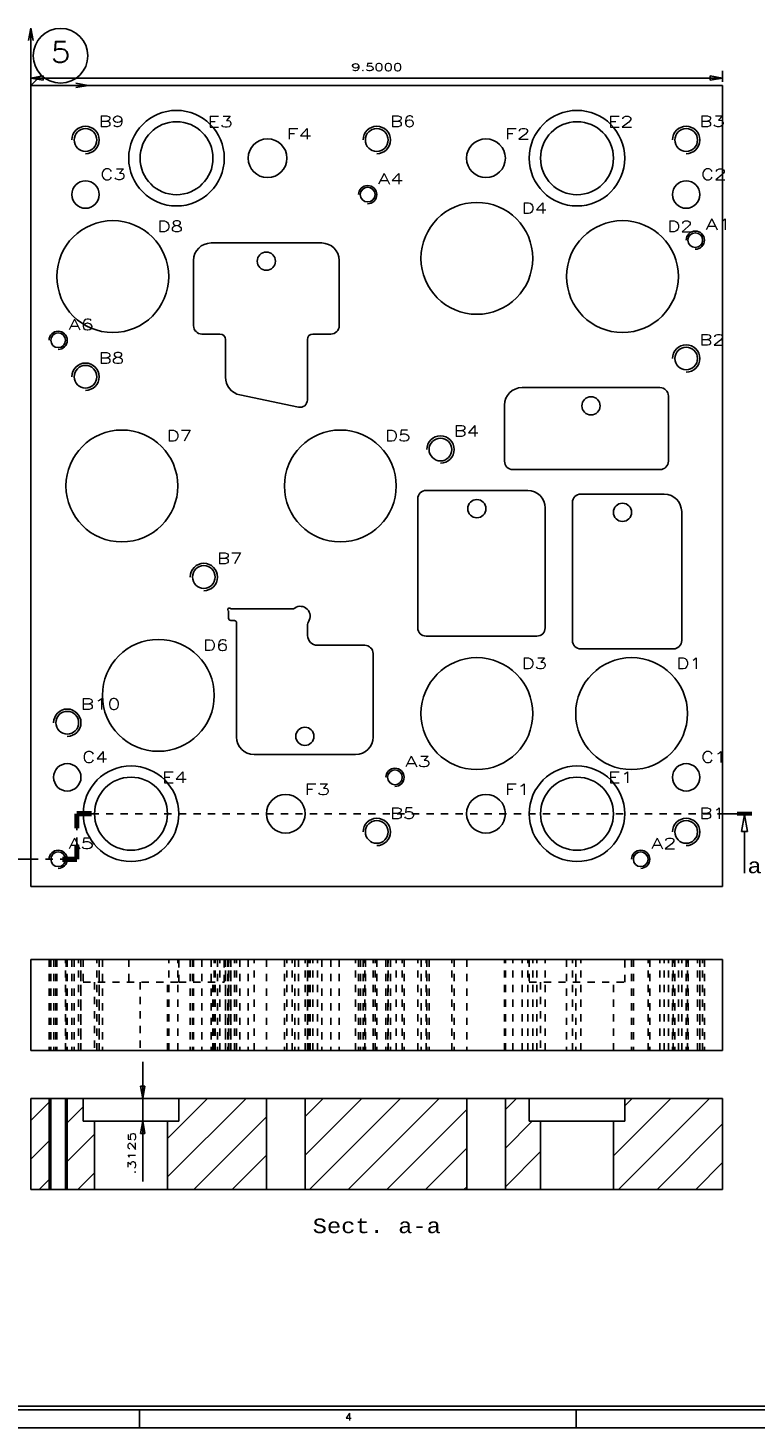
# Model space of a CAD drawing. Header units: inches. Extents: x 3 to 289, y 4 to 291.
# Tile 309 of 634: x 87 to 97, y 173 to 193. Entities that reach past the tile are written whole.
import ezdxf
from ezdxf.enums import TextEntityAlignment as Align

# ---------------------------------------------------------------- set-up
doc = ezdxf.new("R2010")
doc.units = ezdxf.units.IN
doc.header["$LTSCALE"] = 0.5
doc.header["$MEASUREMENT"] = 0
doc.linetypes.add('DIVIDE', pattern=[0.393701, 0.19685, -0.098425, 0, -0.098425])
doc.linetypes.add('HIDDEN', pattern=[0.225, 0.15, -0.075])
for name, color, linetype in [('DBU', 7, 'Continuous'), ('DIN', 7, 'Continuous'), ('DST', 7, 'Continuous'), ('PAD', 7, 'Continuous'), ('PLOTVIEW1', 7, 'Continuous'), ('STR_INS', 8, 'Continuous')]:
    doc.layers.add(name, color=color, linetype=linetype)
doc.styles.add('VERO0-Simplex', font='simplex_.ttf')
doc.styles.add('VERO2-Courier New', font='cour.ttf')
doc.styles.add('VERO5-RomanD', font='romand__.ttf')

# ---------------------------------------------------------------- blocks, each defined once
blk = doc.blocks.new('ArrowheadClosed')
at = {"color": 0}
for p, q in [((0, 0), (-1, 0.18)), ((-1, 0.18), (-1, -0.18)), ((-1, -0.18), (0, 0))]:
    blk.add_line(p, q, dxfattribs=at)
blk = doc.blocks.new('ArrowheadOpen')
at = {"color": 0}
for q in [(-1, 0.18), (-1, -0.18), (-1, 0)]:
    blk.add_line((0, 0), q, dxfattribs=at)
blk = doc.blocks.new('ArrowheadSection')
at = {"color": 0}
for p, q in [((0, 1), (-1, 1)), ((0, 0.5), (-1, 0.5)), ((0, 0), (-1, 0)), ((0, -0.5), (-1, -0.5)), ((0, -1), (-1, -1))]:
    blk.add_line(p, q, dxfattribs=at)
blk = doc.blocks.new('ArrowheadSectionClosed')
at = {"color": 0}
for p, q in [((0, 0.02), (-1, 0.02)), ((0, 0.01), (-1, 0.01)), ((0, 0), (-1, 0)), ((0, -0.01), (-1, -0.01)), ((0, -0.02), (-1, -0.02)), ((-0.5, -0.02), (-0.7, -0.298)), ((-0.5, -0.02), (-0.3, -0.298)), ((-0.7, -0.298), (-0.3, -0.298)), ((-0.5, -0.298), (-0.5, -1))]:
    blk.add_line(p, q, dxfattribs=at)

msp = doc.modelspace()

# ---------------------------------------------------------------- linework, layer by layer
at = {"layer": 'DBU', "color": 56, "linetype": 'Continuous'}
msp.add_line((86.685, 191.823), (86.827, 191.965), dxfattribs=at)
msp.add_circle((87.092, 192.23), 0.375, dxfattribs=at)
at = {"layer": 'DIN', "color": 56, "linetype": 'Continuous'}
for p, q in [((88.221, 177.915), (88.221, 178.415)), ((88.666, 177.915), (88.121, 177.915)), ((88.221, 177.603), (88.221, 177.915)), ((88.666, 177.603), (88.121, 177.603)), ((88.221, 176.773), (88.221, 177.603))]:
    msp.add_line(p, q, dxfattribs=at)
at = {"layer": 'DIN', "color": 132, "linetype": 'Continuous'}
for p, q in [((86.685, 177.915), (86.685, 176.665)), ((86.685, 177.915), (86.96, 177.915)), ((86.96, 177.886), (86.685, 177.612)), ((86.96, 176.665), (86.96, 177.915)), ((87.161, 177.915), (86.96, 177.915)), ((87.161, 177.915), (87.161, 176.665)), ((87.161, 177.915), (87.317, 177.915)), ((87.317, 177.915), (87.404, 177.915)), ((87.404, 177.8), (87.317, 177.713)), ((87.404, 177.603), (87.404, 177.915)), ((88.716, 177.915), (87.404, 177.915)), ((89.64, 177.915), (88.561, 176.836)), ((89.11, 177.915), (88.561, 177.366)), ((88.716, 177.915), (88.716, 177.603)), ((88.716, 177.915), (89.92, 177.915)), ((89.92, 176.665), (89.92, 177.915)), ((89.92, 177.915), (90.451, 177.915)), ((91.231, 177.915), (90.451, 177.135)), ((90.701, 177.915), (90.451, 177.665)), ((90.451, 177.915), (90.451, 176.665)), ((90.451, 177.915), (92.67, 177.915)), ((91.762, 177.915), (90.512, 176.665)), ((92.292, 177.915), (91.042, 176.665)), ((92.67, 176.665), (92.67, 177.915)), ((92.67, 177.915), (93.201, 177.915)), ((93.353, 177.915), (93.201, 177.764)), ((93.201, 177.915), (93.201, 176.665)), ((93.201, 177.915), (93.529, 177.915)), ((93.529, 177.603), (93.529, 177.915)), ((94.841, 177.915), (93.529, 177.915)), ((95.474, 177.915), (94.686, 177.127)), ((96.004, 177.915), (94.754, 176.665)), ((94.944, 177.915), (94.841, 177.813)), ((94.841, 177.915), (94.841, 177.603)), ((94.841, 177.915), (96.185, 177.915)), ((96.185, 177.915), (96.185, 176.665)), ((87.317, 177.713), (87.161, 177.557)), ((87.559, 177.603), (87.404, 177.603)), ((88.561, 177.603), (87.559, 177.603)), ((87.559, 176.665), (87.559, 177.603)), ((88.561, 177.603), (88.561, 176.665)), ((88.716, 177.603), (88.561, 177.603)), ((89.92, 177.664), (88.921, 176.665)), ((92.67, 177.763), (91.572, 176.665)), ((93.57, 177.603), (93.201, 177.233)), ((93.684, 177.603), (93.529, 177.603)), ((93.684, 176.665), (93.684, 177.603)), ((94.686, 177.603), (93.684, 177.603)), ((94.686, 177.603), (94.686, 176.665)), ((94.841, 177.603), (94.686, 177.603)), ((87.559, 177.425), (87.317, 177.183)), ((96.185, 177.566), (95.285, 176.665)), ((86.96, 177.356), (86.685, 177.082)), ((92.67, 177.232), (92.103, 176.665)), ((87.317, 177.183), (87.161, 177.027)), ((89.92, 177.134), (89.451, 176.665)), ((93.684, 177.186), (93.201, 176.703)), ((96.185, 177.036), (95.815, 176.665)), ((87.559, 176.895), (87.33, 176.665)), ((86.96, 176.665), (86.685, 176.665)), ((86.96, 176.826), (86.799, 176.665)), ((86.96, 176.665), (87.161, 176.665)), ((87.317, 176.665), (87.161, 176.665)), ((87.559, 176.665), (87.317, 176.665)), ((88.561, 176.665), (87.559, 176.665)), ((89.92, 176.665), (88.561, 176.665)), ((90.451, 176.665), (89.92, 176.665)), ((92.67, 176.665), (90.451, 176.665)), ((92.67, 176.702), (92.633, 176.665)), ((93.201, 176.665), (92.67, 176.665)), ((93.684, 176.665), (93.201, 176.665)), ((94.686, 176.665), (93.684, 176.665)), ((96.185, 176.665), (94.686, 176.665))]:
    msp.add_line(p, q, dxfattribs=at)
at = {"layer": 'DIN', "color": 2, "linetype": 'Continuous'}
for p, q in [((86.935, 177.915), (86.935, 176.665)), ((87.185, 177.915), (87.185, 176.665))]:
    msp.add_line(p, q, dxfattribs=at)
at = {"layer": 'DIN', "color": 4, "linetype": 'Continuous'}
for centre in [(89.919, 189.409), (94.378, 187.423), (92.81, 186.011), (94.81, 185.961), (90.448, 182.886)]:
    msp.add_circle(centre, 0.125, dxfattribs=at)
at = {"layer": 'DST', "color": 56, "linetype": 'Continuous'}
for p, q in [((86.685, 191.873), (86.685, 192.023)), ((96.185, 191.873), (96.185, 192.023)), ((86.685, 191.923), (96.185, 191.923))]:
    msp.add_line(p, q, dxfattribs=at)
at = {"layer": 'DST', "color": 132, "linetype": 'Continuous'}
for p, q in [((86.685, 191.823), (86.685, 180.823)), ((86.685, 191.823), (96.185, 191.823)), ((96.185, 191.823), (96.185, 180.823)), ((90.679, 189.659), (89.159, 189.659)), ((88.919, 189.419), (88.919, 188.524)), ((90.919, 188.524), (90.919, 189.419)), ((89.034, 188.409), (89.282, 188.409)), ((90.557, 188.409), (90.804, 188.409)), ((89.357, 188.334), (89.357, 187.817)), ((90.482, 187.503), (90.482, 188.334)), ((95.325, 187.673), (93.43, 187.673)), ((89.556, 187.573), (90.362, 187.405)), ((93.19, 187.433), (93.19, 186.663)), ((95.44, 186.663), (95.44, 187.558)), ((93.305, 186.548), (95.325, 186.548)), ((93.508, 186.261), (92.113, 186.261)), ((91.998, 186.146), (91.998, 184.376)), ((94.123, 186.096), (94.123, 184.201)), ((95.383, 186.211), (94.238, 186.211)), ((93.748, 184.376), (93.748, 186.021)), ((95.623, 184.201), (95.623, 185.971)), ((89.4, 184.506), (89.4, 184.603)), ((89.433, 184.636), (90.273, 184.636)), ((89.48, 184.476), (89.43, 184.476)), ((89.51, 182.876), (89.51, 184.446)), ((90.485, 184.423), (90.485, 184.271)), ((90.62, 184.136), (91.27, 184.136)), ((92.113, 184.261), (93.633, 184.261)), ((91.385, 184.021), (91.385, 182.876)), ((94.238, 184.086), (95.508, 184.086)), ((91.145, 182.636), (89.75, 182.636)), ((96.185, 180.823), (86.685, 180.823)), ((96.185, 179.823), (86.685, 179.823)), ((86.685, 178.573), (86.685, 179.823)), ((96.185, 179.823), (96.185, 178.573)), ((86.685, 178.573), (96.185, 178.573))]:
    msp.add_line(p, q, dxfattribs=at)
at = {"layer": 'DST', "color": 100, "linetype": 'DIVIDE'}
for p, q in [((87.317, 181.198), (87.317, 181.823)), ((87.317, 181.823), (96.186, 181.823)), ((86.685, 181.198), (87.317, 181.198))]:
    msp.add_line(p, q, dxfattribs=at)
at = {"layer": 'DST', "color": 254, "linetype": 'HIDDEN'}
for p, q in [((86.935, 179.823), (86.935, 178.573)), ((86.96, 179.823), (86.96, 178.573)), ((86.998, 179.823), (86.998, 178.573)), ((86.998, 179.823), (86.998, 178.573)), ((87.029, 179.823), (87.029, 178.573)), ((87.043, 179.823), (87.043, 178.573)), ((87.161, 178.573), (87.161, 179.823)), ((87.168, 179.823), (87.168, 178.573)), ((87.185, 179.823), (87.185, 178.573)), ((87.248, 179.823), (87.248, 178.573)), ((87.248, 179.823), (87.248, 178.573)), ((87.279, 179.823), (87.279, 178.573)), ((87.341, 178.573), (87.341, 179.823)), ((87.373, 178.573), (87.373, 179.823)), ((87.373, 179.823), (87.373, 178.573)), ((87.404, 179.823), (87.404, 179.511)), ((87.591, 178.573), (87.591, 179.823)), ((87.623, 178.573), (87.623, 179.823)), ((87.623, 179.823), (87.623, 178.573)), ((87.668, 179.823), (87.668, 178.573)), ((88.029, 179.823), (88.029, 179.511)), ((88.578, 178.573), (88.578, 179.823)), ((88.703, 178.573), (88.703, 179.823)), ((88.716, 179.511), (88.716, 179.823)), ((88.873, 179.823), (88.873, 178.573)), ((88.904, 179.823), (88.904, 178.573)), ((88.919, 179.823), (88.919, 178.573)), ((89.034, 179.823), (89.034, 178.573)), ((89.159, 179.823), (89.159, 178.573)), ((89.203, 178.573), (89.203, 179.823)), ((89.216, 178.573), (89.216, 179.823)), ((89.248, 179.823), (89.248, 178.573)), ((89.282, 178.573), (89.282, 179.823)), ((89.341, 179.511), (89.341, 179.823)), ((89.357, 179.823), (89.357, 178.573)), ((89.357, 178.573), (89.357, 179.823)), ((89.39, 179.823), (89.39, 178.573)), ((89.397, 179.823), (89.397, 178.573)), ((89.4, 178.573), (89.4, 179.823)), ((89.425, 178.573), (89.425, 179.823)), ((89.43, 178.573), (89.43, 179.823)), ((89.433, 179.823), (89.433, 178.573)), ((89.48, 178.573), (89.48, 179.823)), ((89.51, 178.573), (89.51, 179.823)), ((89.556, 179.823), (89.556, 178.573)), ((89.67, 179.823), (89.67, 178.573)), ((89.75, 178.573), (89.75, 179.823)), ((89.92, 179.823), (89.92, 178.573)), ((90.168, 179.823), (90.168, 178.573)), ((90.201, 178.573), (90.201, 179.823)), ((90.273, 178.573), (90.273, 179.823)), ((90.308, 179.823), (90.308, 178.573)), ((90.362, 179.823), (90.362, 178.573)), ((90.451, 178.573), (90.451, 179.823)), ((90.482, 179.823), (90.482, 178.573)), ((90.482, 178.573), (90.482, 179.823)), ((90.485, 178.573), (90.485, 179.823)), ((90.496, 178.573), (90.496, 179.823)), ((90.52, 178.573), (90.52, 179.823)), ((90.557, 178.573), (90.557, 179.823)), ((90.62, 178.573), (90.62, 179.823)), ((90.679, 179.823), (90.679, 178.573)), ((90.804, 179.823), (90.804, 178.573)), ((90.919, 179.823), (90.919, 178.573)), ((91.145, 178.573), (91.145, 179.823)), ((91.185, 179.823), (91.185, 178.573)), ((91.21, 179.823), (91.21, 178.573)), ((91.248, 179.823), (91.248, 178.573)), ((91.27, 178.573), (91.27, 179.823)), ((91.279, 179.823), (91.279, 178.573)), ((91.385, 178.573), (91.385, 179.823)), ((91.411, 178.573), (91.411, 179.823)), ((91.435, 179.823), (91.435, 178.573)), ((91.56, 179.823), (91.56, 178.573)), ((91.585, 179.823), (91.585, 178.573)), ((91.591, 178.573), (91.591, 179.823)), ((91.623, 179.823), (91.623, 178.573)), ((91.703, 178.573), (91.703, 179.823)), ((91.786, 178.573), (91.786, 179.823)), ((91.81, 179.823), (91.81, 178.573)), ((91.998, 178.573), (91.998, 179.823)), ((92.043, 179.823), (92.043, 178.573)), ((92.113, 178.573), (92.113, 179.823)), ((92.123, 179.823), (92.123, 178.573)), ((92.154, 179.823), (92.154, 178.573)), ((92.466, 178.573), (92.466, 179.823)), ((92.498, 179.823), (92.498, 178.573)), ((92.67, 179.823), (92.67, 178.573)), ((93.19, 178.573), (93.19, 179.823)), ((93.201, 178.573), (93.201, 179.823)), ((93.305, 178.573), (93.305, 179.823)), ((93.43, 178.573), (93.43, 179.823)), ((93.508, 178.573), (93.508, 179.823)), ((93.529, 179.823), (93.529, 179.511)), ((93.578, 178.573), (93.578, 179.823)), ((93.633, 178.573), (93.633, 179.823)), ((93.748, 178.573), (93.748, 179.823)), ((94.043, 179.823), (94.043, 178.573)), ((94.123, 178.573), (94.123, 179.823)), ((94.168, 179.823), (94.168, 178.573)), ((94.238, 178.573), (94.238, 179.823)), ((94.841, 179.511), (94.841, 179.823)), ((94.935, 179.823), (94.935, 178.573)), ((94.96, 179.823), (94.96, 178.573)), ((95.161, 178.573), (95.161, 179.823)), ((95.185, 179.823), (95.185, 178.573)), ((95.325, 178.573), (95.325, 179.823)), ((95.383, 178.573), (95.383, 179.823)), ((95.44, 178.573), (95.44, 179.823)), ((95.498, 179.823), (95.498, 178.573)), ((95.498, 179.823), (95.498, 178.573)), ((95.508, 178.573), (95.508, 179.823)), ((95.529, 179.823), (95.529, 178.573)), ((95.578, 178.573), (95.578, 179.823)), ((95.623, 178.573), (95.623, 179.823)), ((95.685, 179.823), (95.685, 178.573)), ((95.703, 178.573), (95.703, 179.823)), ((95.71, 179.823), (95.71, 178.573)), ((95.841, 178.573), (95.841, 179.823)), ((95.873, 178.573), (95.873, 179.823)), ((95.873, 179.823), (95.873, 178.573)), ((95.911, 178.573), (95.911, 179.823)), ((95.935, 179.823), (95.935, 178.573)), ((87.404, 179.511), (88.716, 179.511)), ((87.559, 179.511), (87.559, 178.573)), ((88.184, 179.511), (88.184, 178.573)), ((88.561, 178.573), (88.561, 179.511)), ((88.716, 179.511), (89.341, 179.511)), ((89.186, 178.573), (89.186, 179.511)), ((93.529, 179.511), (94.841, 179.511)), ((93.684, 179.511), (93.684, 178.573)), ((94.686, 178.573), (94.686, 179.511))]:
    msp.add_line(p, q, dxfattribs=at)
at = {"layer": 'DST', "color": 132, "linetype": 'Continuous', "extrusion": (0, 0, -1)}
for centre, radius in [((-88.685, 190.823), 0.656), ((-94.185, 190.823), 0.656), ((-88.685, 190.823), 0.501), ((-94.185, 190.823), 0.501), ((-87.435, 191.073), 0.156), ((-91.435, 191.073), 0.156), ((-95.685, 191.073), 0.156), ((-87.435, 190.323), 0.188), ((-95.685, 190.323), 0.188), ((-91.31, 190.323), 0.101), ((-95.81, 189.698), 0.101), ((-87.06, 188.323), 0.101), ((-95.685, 188.073), 0.156), ((-87.435, 187.823), 0.156), ((-92.31, 186.823), 0.156), ((-89.06, 185.073), 0.156), ((-87.185, 183.073), 0.156), ((-87.185, 182.323), 0.188), ((-88.06, 181.823), 0.656), ((-91.685, 182.323), 0.101), ((-94.185, 181.823), 0.656), ((-95.685, 182.323), 0.188), ((-88.06, 181.823), 0.501), ((-94.185, 181.823), 0.501), ((-91.435, 181.573), 0.156), ((-95.685, 181.573), 0.156), ((-87.06, 181.198), 0.101), ((-95.06, 181.198), 0.101)]:
    msp.add_circle(centre, radius, dxfattribs=at)
at = {"layer": 'DST', "color": 132, "linetype": 'Continuous'}
for centre, radius in [((89.935, 190.823), 0.266), ((92.935, 190.823), 0.266), ((92.81, 189.448), 0.768), ((87.81, 189.198), 0.768), ((94.81, 189.198), 0.768), ((87.935, 186.323), 0.768), ((90.935, 186.323), 0.768), ((88.435, 183.448), 0.768), ((92.81, 183.198), 0.768), ((94.935, 183.198), 0.768), ((90.185, 181.823), 0.266), ((92.935, 181.823), 0.266)]:
    msp.add_circle(centre, radius, dxfattribs=at)
at = {"layer": 'DST', "color": 2, "linetype": 'Continuous'}
for centre, radius in [((87.435, 191.073), 0.188), ((91.435, 191.073), 0.188), ((95.685, 191.073), 0.188), ((91.31, 190.323), 0.125), ((95.81, 189.698), 0.125), ((87.06, 188.323), 0.125), ((95.685, 188.073), 0.188), ((87.435, 187.823), 0.188), ((92.31, 186.823), 0.188), ((89.06, 185.073), 0.188), ((87.185, 183.073), 0.188), ((91.685, 182.323), 0.125), ((91.435, 181.573), 0.188), ((95.685, 181.573), 0.188), ((87.06, 181.198), 0.125), ((95.06, 181.198), 0.125)]:
    msp.add_arc(centre, radius, 270, 180, dxfattribs=at)
at = {"layer": 'DST', "color": 132, "linetype": 'Continuous'}
for centre, radius, start, end in [((89.159, 189.419), 0.24, 90, 180), ((90.679, 189.419), 0.24, 0, 90), ((89.034, 188.524), 0.115, 180, 270), ((90.804, 188.524), 0.115, 270, 0), ((93.43, 187.433), 0.24, 90, 180), ((95.325, 187.558), 0.115, 0, 90), ((93.305, 186.663), 0.115, 180, 270), ((95.325, 186.663), 0.115, 270, 0), ((92.113, 186.146), 0.115, 90, 180), ((93.508, 186.021), 0.24, 0, 90), ((94.238, 186.096), 0.115, 90, 180), ((95.383, 185.971), 0.24, 0, 90), ((89.41, 184.626), 0.02, 41.8103, 228.1897), ((89.39, 184.603), 0.01, 0, 48.1897), ((89.433, 184.646), 0.01, 221.8103, 270), ((90.273, 184.698), 0.0625, 270, 304.6355), ((90.385, 184.536), 0.135, 325.3645, 124.6355), ((89.48, 184.446), 0.03, 0, 90), ((90.548, 184.423), 0.0625, 145.3645, 180), ((92.113, 184.376), 0.115, 180, 270), ((93.633, 184.376), 0.115, 270, 0), ((90.62, 184.271), 0.135, 180, 270), ((94.238, 184.201), 0.115, 180, 270), ((95.508, 184.201), 0.115, 270, 0)]:
    msp.add_arc(centre, radius, start, end, dxfattribs=at)
at = {"layer": 'DST', "color": 132, "linetype": 'Continuous', "extrusion": (0, 0, -1)}
for centre, radius, start, end in [((-89.282, 188.334), 0.075, 90, 180), ((-90.557, 188.334), 0.075, 0, 90), ((-89.607, 187.817), 0.25, 281.7792, 0), ((-90.382, 187.503), 0.1, 180, 281.7792), ((-89.43, 184.506), 0.03, 270, 0), ((-91.27, 184.021), 0.115, 90, 180), ((-89.75, 182.876), 0.24, 270, 0), ((-91.145, 182.876), 0.24, 180, 270)]:
    msp.add_arc(centre, radius, start, end, dxfattribs=at)
at = {"layer": 'PAD', "color": 95, "linetype": 'Continuous'}
msp.add_line((86.685, 191.823), (86.685, 192.61), dxfattribs=at)
at = {"layer": 'PAD', "color": 230, "linetype": 'Continuous'}
msp.add_line((86.685, 191.823), (87.473, 191.823), dxfattribs=at)
at = {"layer": 'PAD', "color": 142, "linetype": 'Continuous'}
msp.add_point((86.685, 191.823), dxfattribs=at)
at = {"layer": 'PLOTVIEW1', "color": 97, "linetype": 'Continuous'}
for p, q in [((65.175, 173.69), (111.175, 173.69)), ((65.175, 173.64), (111.175, 173.64)), ((88.175, 173.64), (88.175, 173.39)), ((94.175, 173.64), (94.175, 173.39)), ((65.175, 173.39), (111.175, 173.39))]:
    msp.add_line(p, q, dxfattribs=at)
at = {"layer": 'STR_INS', "color": 100, "linetype": 'Continuous'}
for p, q in [((96.186, 181.823), (96.586, 181.823)), ((86.285, 181.198), (86.685, 181.198))]:
    msp.add_line(p, q, dxfattribs=at)

# ---------------------------------------------------------------- block references
at = {"layer": 'DIN', "color": 56, "linetype": 'Continuous', "extrusion": (0, 0, -1), "xscale": 0.170138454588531, "yscale": 0.170138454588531, "zscale": 0.170138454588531, "rotation": 270}
msp.add_blockref('ArrowheadClosed', (-88.221, 177.915), dxfattribs=at)
at = {"layer": 'DIN', "color": 56, "linetype": 'Continuous', "xscale": 0.170138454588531, "yscale": 0.170138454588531, "zscale": 0.170138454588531, "rotation": 90}
msp.add_blockref('ArrowheadClosed', (88.221, 177.603), dxfattribs=at)
at = {"layer": 'DST', "color": 56, "linetype": 'Continuous', "extrusion": (0, 0, -1), "xscale": 0.170138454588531, "yscale": 0.170138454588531, "zscale": 0.170138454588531}
msp.add_blockref('ArrowheadClosed', (-86.685, 191.923), dxfattribs=at)
at = {"layer": 'DST', "color": 56, "linetype": 'Continuous', "xscale": 0.170138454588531, "yscale": 0.170138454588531, "zscale": 0.170138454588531}
msp.add_blockref('ArrowheadClosed', (96.185, 191.923), dxfattribs=at)
at = {"layer": 'DST', "color": 100, "linetype": 'DIVIDE', "extrusion": (0, 0, -1), "xscale": 0.2, "yscale": 0.024}
msp.add_blockref('ArrowheadSection', (-87.317, 181.823), dxfattribs=at)
at = {"layer": 'DST', "color": 100, "linetype": 'DIVIDE', "xscale": 0.2, "yscale": 0.024, "rotation": 90}
msp.add_blockref('ArrowheadSection', (87.317, 181.823), dxfattribs=at)
at = {"layer": 'DST', "color": 100, "linetype": 'DIVIDE', "extrusion": (0, 0, -1), "xscale": 0.2, "yscale": 0.024, "rotation": 270}
msp.add_blockref('ArrowheadSection', (-87.317, 181.198), dxfattribs=at)
at = {"layer": 'DST', "color": 100, "linetype": 'DIVIDE', "xscale": 0.2, "yscale": 0.024}
msp.add_blockref('ArrowheadSection', (87.317, 181.198), dxfattribs=at)
at = {"layer": 'PAD', "color": 95, "linetype": 'Continuous', "xscale": 0.170138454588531, "yscale": 0.170138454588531, "zscale": 0.170138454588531, "rotation": 90}
msp.add_blockref('ArrowheadOpen', (86.685, 192.61), dxfattribs=at)
at = {"layer": 'PAD', "color": 230, "linetype": 'Continuous', "xscale": 0.170138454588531, "yscale": 0.170138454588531, "zscale": 0.170138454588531}
msp.add_blockref('ArrowheadOpen', (87.473, 191.823), dxfattribs=at)
at = {"layer": 'STR_INS', "color": 100, "linetype": 'Continuous', "xscale": 0.2, "yscale": 0.8160000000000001}
msp.add_blockref('ArrowheadSectionClosed', (96.586, 181.823), dxfattribs=at)

# ---------------------------------------------------------------- texts
at = {"layer": 'DBU', "color": 7, "linetype": 'Continuous', "style": 'VERO0-Simplex'}
for s, height, width, p, p2 in [('5', 0.286, 1.00252, (86.958, 192.136), (87.227, 192.136)), ('B9', 0.15, 1.10599, (87.616, 191.254), (87.966, 191.254)), ('E3', 0.15, 1.276999, (89.11, 191.248), (89.46, 191.248)), ('B6', 0.15, 1.10599, (91.616, 191.254), (91.966, 191.254)), ('E2', 0.15, 1.276999, (94.61, 191.248), (94.96, 191.248)), ('B3', 0.15, 1.10599, (95.866, 191.254), (96.216, 191.254)), ('F4', 0.15, 1.310939, (90.194, 191.082), (90.544, 191.082)), ('F2', 0.15, 1.310939, (93.194, 191.082), (93.544, 191.082)), ('C3', 0.15, 1.10599, (87.639, 190.526), (87.989, 190.526)), ('C2', 0.15, 1.10599, (95.889, 190.526), (96.239, 190.526)), ('A4', 0.15, 1.185358, (91.452, 190.465), (91.802, 190.465)), ('D4', 0.15, 1.214546, (93.424, 190.062), (93.774, 190.062)), ('D8', 0.15, 1.214546, (88.424, 189.812), (88.774, 189.812)), ('D2', 0.15, 1.214546, (95.424, 189.812), (95.774, 189.812)), ('A1', 0.15, 1.310455, (95.952, 189.84), (96.302, 189.84)), ('A6', 0.15, 1.185358, (87.202, 188.465), (87.552, 188.465)), ('B2', 0.15, 1.10599, (95.866, 188.254), (96.216, 188.254)), ('B8', 0.15, 1.10599, (87.616, 188.004), (87.966, 188.004)), ('D7', 0.15, 1.214546, (88.549, 186.937), (88.899, 186.937)), ('D5', 0.15, 1.214546, (91.549, 186.937), (91.899, 186.937)), ('B4', 0.15, 1.10599, (92.491, 187.004), (92.841, 187.004)), ('B7', 0.15, 1.10599, (89.241, 185.254), (89.591, 185.254)), ('D6', 0.15, 1.214546, (89.049, 184.062), (89.399, 184.062)), ('D3', 0.15, 1.214546, (93.424, 183.812), (93.774, 183.812)), ('D1', 0.15, 1.346222, (95.549, 183.812), (95.899, 183.812)), ('B10', 0.15, 1.282617, (87.366, 183.254), (87.916, 183.254)), ('C4', 0.15, 1.10599, (87.389, 182.526), (87.739, 182.526)), ('A3', 0.15, 1.185358, (91.827, 182.465), (92.177, 182.465)), ('C1', 0.15, 1.214131, (95.889, 182.526), (96.239, 182.526)), ('E4', 0.15, 1.276999, (88.485, 182.248), (88.835, 182.248)), ('F3', 0.15, 1.310939, (90.444, 182.082), (90.794, 182.082)), ('F1', 0.15, 1.465676, (93.194, 182.082), (93.544, 182.082)), ('E1', 0.15, 1.42338, (94.61, 182.248), (94.96, 182.248)), ('B5', 0.15, 1.10599, (91.616, 181.754), (91.966, 181.754)), ('B1', 0.15, 1.214131, (95.866, 181.754), (96.216, 181.754)), ('A5', 0.15, 1.185358, (87.202, 181.34), (87.552, 181.34)), ('A2', 0.15, 1.185358, (95.202, 181.34), (95.552, 181.34))]:
    msp.add_text(s, height=height, dxfattribs=dict(at, width=width)).set_placement(p, p2, align=Align.FIT)
at = {"layer": 'DIN', "color": 7, "linetype": 'Continuous', "style": 'VERO0-Simplex', "width": 1.440535}
msp.add_text('.3125', height=0.1, rotation=90, dxfattribs=at).set_placement((88.121, 176.873), (88.121, 177.453), align=Align.FIT)
at = {"layer": 'DIN', "color": 7, "linetype": 'Continuous', "style": 'VERO2-Courier New', "width": 0.931388}
msp.add_text('Sect. a-a', height=0.2, dxfattribs=at).set_placement((90.555, 176.065), (92.316, 176.065), align=Align.FIT)
at = {"layer": 'DST', "color": 230, "linetype": 'Continuous', "style": 'VERO0-Simplex', "width": 1.358929}
msp.add_text('9.5000', height=0.1, dxfattribs=at).set_placement((91.085, 192.023), (91.785, 192.023), align=Align.FIT)
at = {"layer": 'PLOTVIEW1', "color": 56, "linetype": 'Continuous', "style": 'VERO5-RomanD', "width": 0.999731}
msp.add_text('4', height=0.1, dxfattribs=at).set_placement((91, 173.492), (91.094, 173.492), align=Align.FIT)
at = {"layer": 'STR_INS', "color": 7, "linetype": 'Continuous', "style": 'VERO2-Courier New', "width": 0.931388}
msp.add_text('a', height=0.2, dxfattribs=at).set_placement((96.526, 181.007), (96.721, 181.007), align=Align.FIT)

doc.saveas('drawing.dxf')
